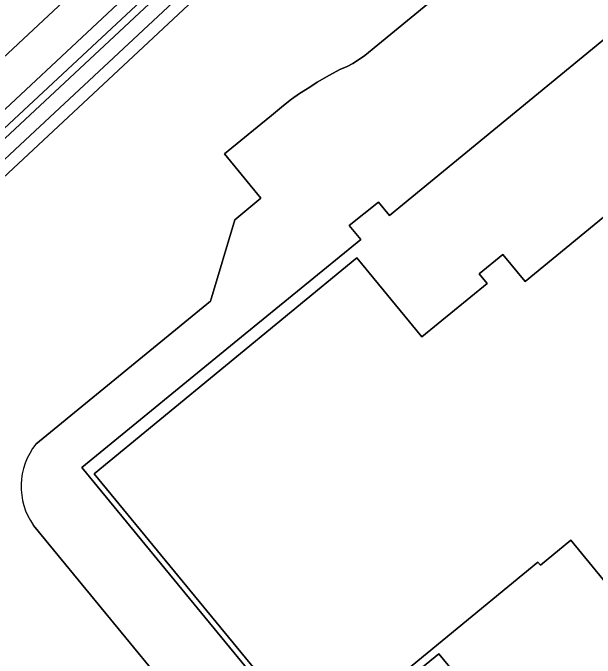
# Model space of a CAD drawing. Extents: x 156141 to 158132, y 385651 to 388333.
# Drawn here: x 157252.3 to 157327.4, y 386395.2 to 386478.5 of the extents above; entities that cross this region are included whole.
import ezdxf

# ---------------------------------------------------------------- set-up
doc = ezdxf.new("R2010")
doc.units = 0
for name, color, linetype in [('IMGEO_Berm_groen', 7, 'Continuous'), ('IMGEO_Berm_open', 7, 'Continuous'), ('IMGEO_Erf', 7, 'Continuous'), ('IMGEO_Fietspad_gesloten', 7, 'Continuous'), ('IMGEO_Pand', 7, 'Continuous'), ('IMGEO_Parkeervlak_open', 7, 'Continuous'), ('IMGEO_Rijbaan_lokaal_gesloten', 7, 'Continuous'), ('IMGEO_Voetpad_open', 7, 'Continuous')]:
    doc.layers.add(name, color=color, linetype=linetype)

msp = doc.modelspace()

# ---------------------------------------------------------------- linework, layer by layer
at = {"layer": 'IMGEO_Berm_groen'}
msp.add_lwpolyline([(157246.399, 386468.391), (157280.252, 386500), (157301.321, 386519.672)], dxfattribs=at)
at = {"layer": 'IMGEO_Berm_open'}
msp.add_lwpolyline([(157291.645, 386500), (157306.779, 386514.131), (157312.866, 386519.814), (157312.211, 386520.524), (157306.163, 386514.878), (157290.225, 386500), (157251.164, 386463.536), (157233.598, 386447.152), (157233.43, 386447.026), (157234.331, 386446.076), (157239.857, 386451.669), (157251.933, 386462.92)], close=True, dxfattribs=at)
at = {"layer": 'IMGEO_Erf'}
for points in [[(157255.244, 386422.793), (157277.781, 386441.243), (157280.935, 386451.758), (157284.281, 386454.554), (157279.615, 386460.29), (157284.269, 386464.09), (157285.667, 386465.237), (157287.233, 386466.516), (157288.236, 386467.34), (157289.288, 386468.057), (157290.602, 386468.894), (157291.57, 386469.539), (157293.148, 386470.447), (157294.474, 386471.152), (157295.418, 386471.559), (157296.147, 386471.929), (157296.649, 386472.24), (157297.7, 386472.957), (157408.986, 386564.286)], [(157411.047, 386542.765), (157300.909, 386452.296), (157299.463, 386454.041), (157295.711, 386451.029), (157297.18, 386449.225), (157281.802, 386436.654), (157261.165, 386419.758), (157291.564, 386382.798), (157295.842, 386386.359), (157307.29, 386395.727), (157334.391, 386362.794)], [(157321.28, 386522.788), (157320.885, 386522.419), (157315.585, 386517.47), (157309.052, 386511.37), (157296.875, 386500), (157254.307, 386460.253), (157244.415, 386451.012)], [(157351.692, 386377.027), (157324.291, 386410.385), (157320.384, 386407.152), (157320.045, 386407.558), (157295.33, 386387.227), (157291.468, 386384.05), (157262.782, 386418.969), (157296.695, 386446.844), (157305.058, 386436.626), (157313.505, 386443.514), (157312.481, 386444.769), (157315.547, 386447.271), (157318.398, 386443.776), (157378.382, 386493.088)], [(157282.967, 386378.209), (157254.921, 386412.301)]]:
    msp.add_lwpolyline(points, dxfattribs=at)
msp.add_arc((157262.14, 386417.33), 8.798, 141.61263, 214.86075, dxfattribs=at)
at = {"layer": 'IMGEO_Fietspad_gesloten'}
for points in [[(157319.149, 386525.681), (157318.786, 386525.342), (157312.866, 386519.814), (157306.779, 386514.131), (157291.645, 386500), (157251.933, 386462.92), (157239.857, 386451.669), (157234.331, 386446.076), (157226.974, 386437.945), (157221.6, 386431.989), (157216.385, 386426.46), (157218.105, 386424.875), (157235.961, 386444.744)], [(157242.992, 386451.871), (157253.209, 386461.424), (157294.518, 386500), (157308.027, 386512.615), (157314.484, 386518.644), (157319.804, 386523.613), (157320.476, 386524.24)]]:
    msp.add_lwpolyline(points, dxfattribs=at)
at = {"layer": 'IMGEO_Pand'}
msp.add_lwpolyline([(157426.027, 386540.784), (157418.237, 386534.39), (157418.112, 386534.287), (157422.31, 386529.182), (157386.775, 386500), (157381.435, 386495.615), (157378.565, 386499.081), (157375.512, 386496.554), (157378.382, 386493.088), (157318.398, 386443.776), (157315.547, 386447.271), (157312.481, 386444.769), (157313.505, 386443.514), (157305.058, 386436.626), (157296.695, 386446.844), (157262.782, 386418.969), (157291.468, 386384.05), (157295.33, 386387.227), (157320.045, 386407.558), (157320.384, 386407.152), (157324.291, 386410.385), (157351.692, 386377.027), (157353.513, 386374.81), (157349.149, 386371.23)], dxfattribs=at)
at = {"layer": 'IMGEO_Parkeervlak_open'}
for points in [[(157377.251, 386577.456), (157325.992, 386535.328), (157321.807, 386531.733), (157317.225, 386527.675), (157305.013, 386516.275), (157287.58, 386500), (157249.93, 386464.852), (157230.038, 386446.321)], [(157231.488, 386446.852), (157232.878, 386446.849), (157233.43, 386447.026), (157233.598, 386447.152), (157251.164, 386463.536), (157290.225, 386500), (157306.163, 386514.878), (157312.211, 386520.524), (157318.148, 386526.066), (157318.496, 386526.391)]]:
    msp.add_lwpolyline(points, dxfattribs=at)
at = {"layer": 'IMGEO_Rijbaan_lokaal_gesloten'}
for points in [[(157349.149, 386371.23), (157353.513, 386374.81), (157351.692, 386377.027), (157334.391, 386362.794), (157307.29, 386395.727), (157295.842, 386386.359), (157291.564, 386382.798), (157261.165, 386419.758), (157281.802, 386436.654), (157297.18, 386449.225), (157295.711, 386451.029), (157299.463, 386454.041), (157300.909, 386452.296), (157411.047, 386542.765), (157406.913, 386547.832), (157442.522, 386577.049)], [(157408.986, 386564.286), (157297.7, 386472.957), (157296.649, 386472.24), (157296.147, 386471.929), (157295.418, 386471.559), (157294.474, 386471.152), (157293.148, 386470.447), (157291.57, 386469.539), (157290.602, 386468.894), (157289.288, 386468.057), (157288.236, 386467.34), (157287.233, 386466.516), (157285.667, 386465.237), (157284.269, 386464.09), (157279.615, 386460.29), (157284.281, 386454.554), (157280.935, 386451.758), (157277.781, 386441.243), (157255.244, 386422.793)], [(157301.321, 386519.672), (157280.252, 386500), (157246.399, 386468.391), (157229.539, 386452.684)], [(157213.731, 386432.639), (157220.996, 386438.469), (157222.1, 386439.446), (157227.12, 386443.591), (157230.038, 386446.321), (157249.93, 386464.852), (157287.58, 386500)], [(157254.921, 386412.301), (157282.967, 386378.209)]]:
    msp.add_lwpolyline(points, dxfattribs=at)
msp.add_arc((157262.14, 386417.33), 8.798, 141.61263, 214.86075, dxfattribs=at)
at = {"layer": 'IMGEO_Voetpad_open'}
msp.add_lwpolyline([(157244.415, 386451.012), (157254.307, 386460.253), (157296.875, 386500), (157309.052, 386511.37), (157315.585, 386517.47), (157314.484, 386518.644), (157308.027, 386512.615), (157294.518, 386500), (157253.209, 386461.424), (157242.992, 386451.871)], dxfattribs=at)

doc.saveas('drawing.dxf')
